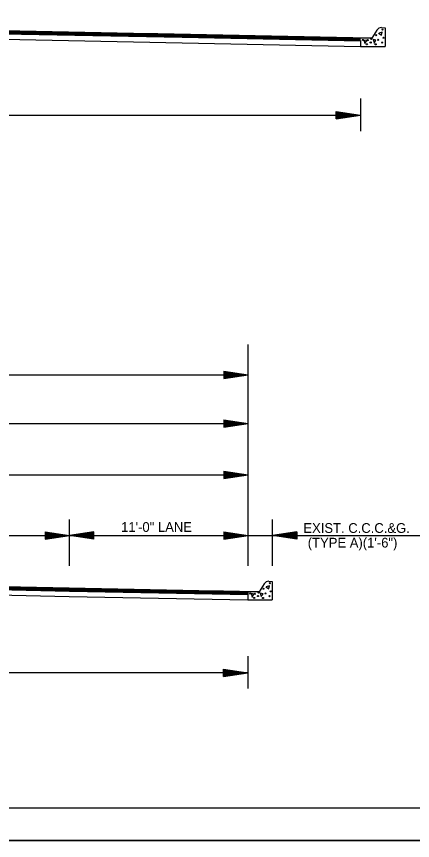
# Model space of a CAD drawing. Extents: x 2263886 to 2266026, y -3122850 to -3121850.
# Drawn here: x 2265783.5 to 2265807.9, y -3122443.8 to -3122393.1 of the extents above; entities that cross this region are included whole.
import ezdxf

# ---------------------------------------------------------------- set-up
doc = ezdxf.new("R2010")
doc.units = 0
for name, color, linetype in [('_CIVIL_CONSTRUCTION', 7, 'Continuous'), ('R_Border Prem', 7, 'Continuous'), ('R_Draft', 7, 'Continuous')]:
    doc.layers.add(name, color=color, linetype=linetype)

msp = doc.modelspace()

# ---------------------------------------------------------------- linework, layer by layer
at = {"layer": '_CIVIL_CONSTRUCTION'}
msp.add_line((2265692.365, -3122443.817), (2265859.032, -3122443.817), dxfattribs=at)
for points in [[(2265692.362, -3122337.151), (2265859.032, -3122337.151), (2265859.032, -3122443.82), (2265692.362, -3122443.82)], [(2265815.526, -3122339.098), (2265815.526, -3122344.038), (2265833.392, -3122344.038), (2265833.392, -3122345.498), (2265844.991, -3122345.498), (2265844.991, -3122357.664), (2265856.656, -3122357.664), (2265856.656, -3122441.828), (2265698.566, -3122441.828), (2265698.566, -3122339.098)]]:
    msp.add_lwpolyline(points, close=True, dxfattribs=at)
at = {"layer": 'R_Border Prem'}
for p, q in [((2265783.701, -3122394.051), (2265775.201, -3122394.051)), ((2265784.201, -3122394.061), (2265775.701, -3122394.061)), ((2265784.701, -3122394.071), (2265776.201, -3122394.071)), ((2265785.201, -3122394.081), (2265776.701, -3122394.081)), ((2265785.701, -3122394.091), (2265777.201, -3122394.091)), ((2265786.2, -3122394.101), (2265777.701, -3122394.101)), ((2265786.7, -3122394.111), (2265778.2, -3122394.111)), ((2265787.2, -3122394.121), (2265778.7, -3122394.121)), ((2265787.7, -3122394.131), (2265779.2, -3122394.131)), ((2265788.2, -3122394.141), (2265779.7, -3122394.141)), ((2265788.7, -3122394.151), (2265780.2, -3122394.151)), ((2265789.2, -3122394.161), (2265780.7, -3122394.161)), ((2265789.7, -3122394.171), (2265781.2, -3122394.171)), ((2265790.2, -3122394.181), (2265781.7, -3122394.181)), ((2265790.7, -3122394.191), (2265782.2, -3122394.191)), ((2265782.698, -3122394.201), (2265793.696, -3122394.421)), ((2265791.199, -3122394.201), (2265782.7, -3122394.201)), ((2265782.701, -3122394.031), (2265804.683, -3122394.471)), ((2265791.699, -3122394.211), (2265783.199, -3122394.211)), ((2265792.199, -3122394.221), (2265783.699, -3122394.221)), ((2265792.699, -3122394.231), (2265784.199, -3122394.231)), ((2265793.199, -3122394.241), (2265784.699, -3122394.241)), ((2265793.699, -3122394.251), (2265785.199, -3122394.251)), ((2265805.685, -3122393.981), (2265805.376, -3122394.471)), ((2265805.967, -3122393.831), (2265806.183, -3122393.835)), ((2265806.183, -3122393.835), (2265806.183, -3122394.98)), ((2265782.688, -3122394.54), (2265793.686, -3122394.76)), ((2265794.199, -3122394.261), (2265785.699, -3122394.261)), ((2265794.699, -3122394.271), (2265786.199, -3122394.271)), ((2265795.199, -3122394.281), (2265786.699, -3122394.281)), ((2265795.699, -3122394.291), (2265787.199, -3122394.291)), ((2265796.198, -3122394.301), (2265787.698, -3122394.301)), ((2265796.698, -3122394.311), (2265788.198, -3122394.311)), ((2265797.198, -3122394.321), (2265788.698, -3122394.321)), ((2265797.698, -3122394.331), (2265789.198, -3122394.331)), ((2265798.198, -3122394.341), (2265789.698, -3122394.341)), ((2265798.698, -3122394.351), (2265790.198, -3122394.351)), ((2265799.198, -3122394.361), (2265790.698, -3122394.361)), ((2265799.698, -3122394.371), (2265791.198, -3122394.371)), ((2265800.198, -3122394.381), (2265791.698, -3122394.381)), ((2265800.697, -3122394.391), (2265792.198, -3122394.391)), ((2265801.197, -3122394.401), (2265792.697, -3122394.401)), ((2265801.697, -3122394.411), (2265793.197, -3122394.411)), ((2265793.696, -3122394.421), (2265804.683, -3122394.641)), ((2265802.197, -3122394.421), (2265793.697, -3122394.421)), ((2265802.697, -3122394.431), (2265794.197, -3122394.431)), ((2265803.197, -3122394.441), (2265794.697, -3122394.441)), ((2265803.697, -3122394.451), (2265795.197, -3122394.451)), ((2265804.197, -3122394.461), (2265795.697, -3122394.461)), ((2265804.683, -3122394.471), (2265796.197, -3122394.471)), ((2265804.683, -3122394.481), (2265796.697, -3122394.481)), ((2265804.683, -3122394.491), (2265797.197, -3122394.491)), ((2265804.683, -3122394.501), (2265797.696, -3122394.501)), ((2265804.683, -3122394.511), (2265798.196, -3122394.511)), ((2265804.683, -3122394.521), (2265798.696, -3122394.521)), ((2265804.683, -3122394.531), (2265799.196, -3122394.531)), ((2265804.683, -3122394.541), (2265799.696, -3122394.541)), ((2265804.683, -3122394.551), (2265800.196, -3122394.551)), ((2265804.683, -3122394.561), (2265800.696, -3122394.561)), ((2265804.683, -3122394.571), (2265801.196, -3122394.571)), ((2265804.683, -3122394.581), (2265801.696, -3122394.581)), ((2265804.683, -3122394.591), (2265802.195, -3122394.591)), ((2265804.683, -3122394.601), (2265802.695, -3122394.601)), ((2265804.683, -3122394.611), (2265803.195, -3122394.611)), ((2265804.683, -3122394.621), (2265803.695, -3122394.621)), ((2265804.683, -3122394.631), (2265804.195, -3122394.631)), ((2265805.376, -3122394.471), (2265804.683, -3122394.471)), ((2265804.683, -3122394.631), (2265804.683, -3122394.98)), ((2265804.683, -3122394.632), (2265804.683, -3122394.981)), ((2265804.683, -3122394.632), (2265804.683, -3122394.981)), ((2265793.686, -3122394.76), (2265804.683, -3122394.98)), ((2265804.683, -3122394.98), (2265806.183, -3122394.98)), ((2265804.683, -3122398.187), (2265804.683, -3122400.187)), ((2265737.717, -3122399.212), (2265804.683, -3122399.212)), ((2265803.183, -3122398.987), (2265804.683, -3122399.212)), ((2265803.183, -3122399.437), (2265803.183, -3122398.987)), ((2265803.183, -3122399.025), (2265804.433, -3122399.212)), ((2265803.183, -3122399.063), (2265804.175, -3122399.212)), ((2265803.183, -3122399.1), (2265803.925, -3122399.212)), ((2265803.183, -3122399.139), (2265803.671, -3122399.212)), ((2265803.183, -3122399.177), (2265803.42, -3122399.212)), ((2265803.183, -3122399.437), (2265804.683, -3122399.212)), ((2265803.183, -3122399.285), (2265803.671, -3122399.212)), ((2265803.183, -3122399.361), (2265804.175, -3122399.212)), ((2265803.183, -3122399.4), (2265804.433, -3122399.212)), ((2265803.183, -3122399.324), (2265803.925, -3122399.212)), ((2265803.183, -3122399.247), (2265803.42, -3122399.212)), ((2265797.757, -3122425.06), (2265797.757, -3122413.316)), ((2265796.257, -3122414.959), (2265797.757, -3122415.184)), ((2265796.257, -3122414.959), (2265796.257, -3122415.409)), ((2265796.257, -3122414.996), (2265797.506, -3122415.184)), ((2265741.757, -3122415.184), (2265797.757, -3122415.184)), ((2265796.257, -3122415.035), (2265797.248, -3122415.184)), ((2265796.257, -3122415.072), (2265796.999, -3122415.184)), ((2265796.257, -3122415.111), (2265796.744, -3122415.184)), ((2265796.257, -3122415.149), (2265796.494, -3122415.184)), ((2265796.257, -3122415.409), (2265797.757, -3122415.184)), ((2265796.257, -3122415.257), (2265796.744, -3122415.184)), ((2265796.257, -3122415.333), (2265797.248, -3122415.184)), ((2265796.257, -3122415.371), (2265797.506, -3122415.184)), ((2265796.257, -3122415.296), (2265796.999, -3122415.184)), ((2265796.257, -3122415.219), (2265796.494, -3122415.184)), ((2265796.257, -3122417.948), (2265797.757, -3122418.173)), ((2265796.257, -3122417.948), (2265796.257, -3122418.398)), ((2265796.257, -3122417.985), (2265797.506, -3122418.173)), ((2265796.257, -3122418.024), (2265797.248, -3122418.173)), ((2265796.257, -3122418.061), (2265796.999, -3122418.173)), ((2265741.757, -3122418.173), (2265797.757, -3122418.173)), ((2265796.257, -3122418.1), (2265796.744, -3122418.173)), ((2265796.257, -3122418.138), (2265796.494, -3122418.173)), ((2265796.257, -3122418.398), (2265797.757, -3122418.173)), ((2265796.257, -3122418.246), (2265796.744, -3122418.173)), ((2265796.257, -3122418.322), (2265797.248, -3122418.173)), ((2265796.257, -3122418.36), (2265797.506, -3122418.173)), ((2265796.257, -3122418.285), (2265796.999, -3122418.173)), ((2265796.257, -3122418.208), (2265796.494, -3122418.173)), ((2265796.257, -3122421.108), (2265797.757, -3122421.333)), ((2265796.257, -3122421.108), (2265796.257, -3122421.558)), ((2265741.757, -3122421.333), (2265797.757, -3122421.333)), ((2265796.257, -3122421.146), (2265797.506, -3122421.333)), ((2265796.257, -3122421.184), (2265797.248, -3122421.333)), ((2265796.257, -3122421.221), (2265796.999, -3122421.333)), ((2265796.257, -3122421.26), (2265796.744, -3122421.333)), ((2265796.257, -3122421.298), (2265796.494, -3122421.333)), ((2265796.257, -3122421.558), (2265797.757, -3122421.333)), ((2265796.257, -3122421.407), (2265796.744, -3122421.333)), ((2265796.257, -3122421.482), (2265797.248, -3122421.333)), ((2265796.257, -3122421.521), (2265797.506, -3122421.333)), ((2265796.257, -3122421.445), (2265796.999, -3122421.333)), ((2265796.257, -3122421.368), (2265796.494, -3122421.333)), ((2265786.757, -3122426.926), (2265786.757, -3122424.071)), ((2265786.757, -3122425.06), (2265786.757, -3122424.071)), ((2265797.757, -3122426.926), (2265797.757, -3122424.071)), ((2265799.258, -3122426.926), (2265799.258, -3122424.071)), ((2265775.757, -3122425.06), (2265786.764, -3122425.06)), ((2265785.257, -3122424.835), (2265786.757, -3122425.06)), ((2265785.257, -3122424.835), (2265785.257, -3122425.285)), ((2265785.257, -3122424.872), (2265786.506, -3122425.06)), ((2265785.257, -3122424.911), (2265786.248, -3122425.06)), ((2265785.257, -3122424.948), (2265785.999, -3122425.06)), ((2265785.257, -3122424.987), (2265785.744, -3122425.06)), ((2265785.257, -3122425.025), (2265785.494, -3122425.06)), ((2265785.257, -3122425.285), (2265786.757, -3122425.06)), ((2265785.257, -3122425.133), (2265785.744, -3122425.06)), ((2265785.257, -3122425.209), (2265786.248, -3122425.06)), ((2265785.257, -3122425.247), (2265786.506, -3122425.06)), ((2265785.257, -3122425.172), (2265785.999, -3122425.06)), ((2265785.257, -3122425.095), (2265785.494, -3122425.06)), ((2265788.264, -3122424.835), (2265786.764, -3122425.06)), ((2265788.264, -3122425.285), (2265786.764, -3122425.06)), ((2265786.764, -3122425.06), (2265797.757, -3122425.06)), ((2265788.264, -3122424.872), (2265787.015, -3122425.06)), ((2265788.264, -3122425.247), (2265787.015, -3122425.06)), ((2265788.264, -3122424.911), (2265787.273, -3122425.06)), ((2265788.264, -3122425.209), (2265787.273, -3122425.06)), ((2265788.264, -3122424.948), (2265787.522, -3122425.06)), ((2265788.264, -3122425.172), (2265787.522, -3122425.06)), ((2265788.264, -3122424.986), (2265787.777, -3122425.06)), ((2265788.264, -3122425.133), (2265787.777, -3122425.06)), ((2265788.264, -3122425.025), (2265788.027, -3122425.06)), ((2265788.264, -3122425.095), (2265788.027, -3122425.06)), ((2265788.264, -3122425.285), (2265788.264, -3122424.835)), ((2265796.257, -3122424.835), (2265797.757, -3122425.06)), ((2265796.257, -3122424.835), (2265796.257, -3122425.285)), ((2265796.257, -3122424.872), (2265797.506, -3122425.06)), ((2265796.257, -3122424.911), (2265797.248, -3122425.06)), ((2265796.257, -3122424.948), (2265796.999, -3122425.06)), ((2265796.257, -3122424.987), (2265796.744, -3122425.06)), ((2265796.257, -3122425.025), (2265796.494, -3122425.06)), ((2265796.257, -3122425.285), (2265797.757, -3122425.06)), ((2265796.257, -3122425.133), (2265796.744, -3122425.06)), ((2265796.257, -3122425.209), (2265797.248, -3122425.06)), ((2265796.257, -3122425.247), (2265797.506, -3122425.06)), ((2265796.257, -3122425.172), (2265796.999, -3122425.06)), ((2265796.257, -3122425.095), (2265796.494, -3122425.06)), ((2265797.757, -3122425.06), (2265808.42, -3122425.06)), ((2265800.758, -3122424.835), (2265799.258, -3122425.06)), ((2265800.758, -3122425.285), (2265799.258, -3122425.06)), ((2265800.758, -3122424.873), (2265799.508, -3122425.06)), ((2265800.758, -3122425.248), (2265799.508, -3122425.06)), ((2265800.758, -3122424.911), (2265799.766, -3122425.06)), ((2265800.758, -3122425.21), (2265799.766, -3122425.06)), ((2265800.758, -3122424.949), (2265800.016, -3122425.06)), ((2265800.758, -3122425.172), (2265800.016, -3122425.06)), ((2265800.758, -3122424.988), (2265800.27, -3122425.06)), ((2265800.758, -3122425.134), (2265800.27, -3122425.06)), ((2265800.758, -3122425.025), (2265800.521, -3122425.06)), ((2265800.758, -3122425.096), (2265800.521, -3122425.06)), ((2265800.758, -3122424.835), (2265800.758, -3122425.285)), ((2265775.761, -3122428.086), (2265786.759, -3122428.306)), ((2265798.745, -3122428.027), (2265798.436, -3122428.516)), ((2265799.027, -3122427.877), (2265799.243, -3122427.881)), ((2265799.243, -3122427.881), (2265799.243, -3122429.025)), ((2265783.733, -3122428.245), (2265775.234, -3122428.245)), ((2265784.233, -3122428.255), (2265775.733, -3122428.255)), ((2265775.748, -3122428.585), (2265786.746, -3122428.805)), ((2265775.758, -3122428.256), (2265786.756, -3122428.476)), ((2265784.733, -3122428.265), (2265776.233, -3122428.265)), ((2265785.233, -3122428.275), (2265776.733, -3122428.275)), ((2265785.733, -3122428.285), (2265777.233, -3122428.285)), ((2265786.233, -3122428.295), (2265777.733, -3122428.295)), ((2265786.733, -3122428.305), (2265778.233, -3122428.305)), ((2265787.233, -3122428.315), (2265778.733, -3122428.315)), ((2265787.733, -3122428.325), (2265779.233, -3122428.325)), ((2265788.233, -3122428.335), (2265779.733, -3122428.335)), ((2265788.732, -3122428.345), (2265780.232, -3122428.345)), ((2265789.232, -3122428.355), (2265780.732, -3122428.355)), ((2265789.732, -3122428.365), (2265781.232, -3122428.365)), ((2265790.232, -3122428.375), (2265781.732, -3122428.375)), ((2265790.732, -3122428.385), (2265782.232, -3122428.385)), ((2265791.232, -3122428.395), (2265782.732, -3122428.395)), ((2265791.732, -3122428.405), (2265783.232, -3122428.405)), ((2265792.232, -3122428.415), (2265783.732, -3122428.415)), ((2265792.732, -3122428.425), (2265784.232, -3122428.425)), ((2265793.231, -3122428.435), (2265784.732, -3122428.435)), ((2265793.731, -3122428.445), (2265785.231, -3122428.445)), ((2265794.231, -3122428.455), (2265785.731, -3122428.455)), ((2265794.731, -3122428.465), (2265786.231, -3122428.465)), ((2265795.231, -3122428.475), (2265786.731, -3122428.475)), ((2265786.756, -3122428.476), (2265797.743, -3122428.695)), ((2265786.759, -3122428.306), (2265797.743, -3122428.525)), ((2265795.731, -3122428.485), (2265787.231, -3122428.485)), ((2265796.231, -3122428.495), (2265787.731, -3122428.495)), ((2265796.731, -3122428.505), (2265788.231, -3122428.505)), ((2265797.231, -3122428.515), (2265788.731, -3122428.515)), ((2265797.743, -3122428.525), (2265789.231, -3122428.525)), ((2265797.743, -3122428.535), (2265789.73, -3122428.535)), ((2265797.743, -3122428.545), (2265790.23, -3122428.545)), ((2265797.743, -3122428.555), (2265790.73, -3122428.555)), ((2265797.743, -3122428.565), (2265791.23, -3122428.565)), ((2265797.743, -3122428.575), (2265791.73, -3122428.575)), ((2265797.743, -3122428.585), (2265792.23, -3122428.585)), ((2265797.743, -3122428.595), (2265792.73, -3122428.595)), ((2265797.743, -3122428.605), (2265793.23, -3122428.605)), ((2265797.743, -3122428.615), (2265793.73, -3122428.615)), ((2265797.743, -3122428.625), (2265794.23, -3122428.625)), ((2265797.743, -3122428.635), (2265794.729, -3122428.635)), ((2265797.743, -3122428.645), (2265795.229, -3122428.645)), ((2265797.743, -3122428.655), (2265795.729, -3122428.655)), ((2265797.743, -3122428.665), (2265796.229, -3122428.665)), ((2265797.743, -3122428.675), (2265796.729, -3122428.675)), ((2265797.743, -3122428.685), (2265797.229, -3122428.685)), ((2265797.743, -3122428.695), (2265797.729, -3122428.695)), ((2265797.743, -3122428.515), (2265797.743, -3122429.025)), ((2265798.436, -3122428.516), (2265797.743, -3122428.516)), ((2265797.743, -3122428.516), (2265797.743, -3122428.866)), ((2265797.743, -3122428.516), (2265797.743, -3122428.866)), ((2265786.746, -3122428.805), (2265797.743, -3122429.025)), ((2265797.743, -3122429.025), (2265799.243, -3122429.025)), ((2265797.743, -3122432.478), (2265797.743, -3122434.478)), ((2265741.775, -3122433.478), (2265797.743, -3122433.478)), ((2265796.243, -3122433.278), (2265797.743, -3122433.503)), ((2265796.243, -3122433.728), (2265796.243, -3122433.278)), ((2265796.243, -3122433.315), (2265797.493, -3122433.503)), ((2265796.243, -3122433.353), (2265797.235, -3122433.503)), ((2265796.243, -3122433.391), (2265796.985, -3122433.503)), ((2265796.243, -3122433.429), (2265796.731, -3122433.503)), ((2265796.243, -3122433.467), (2265796.48, -3122433.503)), ((2265796.243, -3122433.728), (2265797.743, -3122433.503)), ((2265796.243, -3122433.575), (2265796.731, -3122433.503)), ((2265796.243, -3122433.652), (2265797.235, -3122433.503)), ((2265796.243, -3122433.69), (2265797.493, -3122433.503)), ((2265796.243, -3122433.614), (2265796.985, -3122433.503)), ((2265796.243, -3122433.538), (2265796.48, -3122433.503))]:
    msp.add_line(p, q, dxfattribs=at)
for points in [[(2265805.789, -3122394.177), (2265805.966, -3122394.291), (2265806.003, -3122394.113), (2265805.813, -3122394.177)], [(2265804.942, -3122394.807), (2265805.056, -3122394.629), (2265804.878, -3122394.592), (2265804.942, -3122394.781)], [(2265805.508, -3122394.775), (2265805.622, -3122394.596), (2265805.446, -3122394.56), (2265805.508, -3122394.749)], [(2265798.849, -3122428.223), (2265799.026, -3122428.336), (2265799.063, -3122428.159), (2265798.873, -3122428.223)], [(2265798.002, -3122428.853), (2265798.116, -3122428.674), (2265797.938, -3122428.638), (2265798.002, -3122428.827)], [(2265798.568, -3122428.82), (2265798.682, -3122428.642), (2265798.506, -3122428.605), (2265798.568, -3122428.794)]]:
    msp.add_lwpolyline(points, dxfattribs=at)
for centre in [(2265806.028, -3122393.949), (2265804.818, -3122394.585), (2265805.112, -3122394.603), (2265805.302, -3122394.742), (2265805.342, -3122394.525), (2265805.635, -3122394.292), (2265805.762, -3122394.578), (2265806.009, -3122394.749), (2265806.091, -3122394.451), (2265805.066, -3122394.856), (2265805.61, -3122394.856), (2265799.088, -3122427.994), (2265797.878, -3122428.631), (2265798.172, -3122428.648), (2265798.402, -3122428.571), (2265798.695, -3122428.337), (2265798.822, -3122428.623), (2265799.15, -3122428.496), (2265798.126, -3122428.902), (2265798.362, -3122428.787), (2265798.67, -3122428.902), (2265799.069, -3122428.794)]:
    msp.add_circle(centre, 0.0339, dxfattribs=at)
for centre in [(2265805.961, -3122394.157), (2265799.021, -3122428.202)]:
    msp.add_arc(centre, 0.326, 88.8804, 147.7244, dxfattribs=at)
at = {"layer": 'R_Draft'}
msp.add_line((2265856.656, -3122441.828), (2265698.566, -3122441.828), dxfattribs=at)

# ---------------------------------------------------------------- texts
at = {"layer": 'R_Border Prem'}
for s, p in [('11\'-0" LANE', (2265789.935, -3122424.84)), ('EXIST. C.C.C.&G.', (2265801.156, -3122424.902)), ('(TYPE A)(1\'-6")', (2265801.426, -3122425.802))]:
    msp.add_text(s, height=0.6, dxfattribs=at).set_placement(p)

doc.saveas('drawing.dxf')
